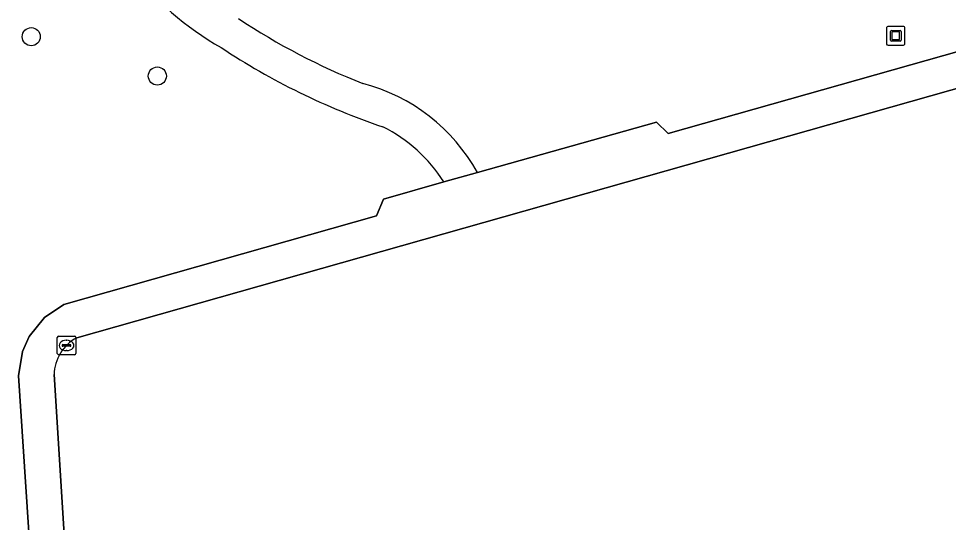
# Model space of a CAD drawing. Extents: x 160732 to 162107, y 387428 to 388479.
# Drawn here: x 160786.9 to 160837.2, y 388014.2 to 388041.4 of the extents above; entities that cross this region are included whole.
import ezdxf

# ---------------------------------------------------------------- set-up
doc = ezdxf.new("R2010")
doc.units = 0
for name, color, linetype in [('IMGEO_Boom', 7, 'Continuous'), ('IMGEO_Groenvoorziening', 7, 'Continuous'), ('IMGEO_Kunstobject', 7, 'Continuous'), ('IMGEO_Meer_plas_ven_vijver', 7, 'Continuous'), ('IMGEO_Oever', 7, 'Continuous'), ('IMGEO_Rioolput', 7, 'Continuous'), ('IMGEO_Voetpad_open', 7, 'Continuous')]:
    doc.layers.add(name, color=color, linetype=linetype)

msp = doc.modelspace()

# ---------------------------------------------------------------- linework, layer by layer
at = {"layer": 'IMGEO_Boom'}
for centre in [(160787.548, 388040.454), (160794.374, 388038.325)]:
    msp.add_circle(centre, 0.489, dxfattribs=at)
at = {"layer": 'IMGEO_Groenvoorziening'}
for points in [[(160811.711, 388033.105), (160821.408, 388035.835), (160822.042, 388035.217), (160849.158, 388042.895), (160850.74, 388042.899), (160851.523, 388042.778), (160852.7, 388042.429), (160854.257, 388041.696), (160863.301, 388030.75), (160869.287, 388042.79), (160876.961, 388041.301), (160876.98, 388041.873), (160877.353, 388047.26)], [(160806.244, 388030.763), (160806.63, 388031.671), (160809.89, 388032.592)], [(160804.527, 387806.316), (160803.555, 387806.564), (160802.656, 387807.01), (160801.869, 387807.632), (160801.228, 387808.404), (160800.762, 387809.293), (160800.601, 387809.769), (160800.433, 387810.758), (160788.313, 388000), (160786.861, 388022.113), (160787.07, 388023.425), (160787.432, 388024.236), (160788.27, 388025.267), (160789.315, 388025.958), (160806.244, 388030.763)]]:
    msp.add_lwpolyline(points, dxfattribs=at)
for centre, radius, start, end in [((160805.863, 388054.063), 16.313, 217.4152, 240.4888), ((160818.829, 388071.644), 36.261, 236.4299, 248.4488), ((160818.823, 388071.636), 38.081, 236.5403, 251.2545), ((160802.995, 388028.276), 9.964, 28.9878, 75.3864), ((160802.989, 388028.268), 8.144, 32.0684, 63.7945)]:
    msp.add_arc(centre, radius, start, end, dxfattribs=at)
at = {"layer": 'IMGEO_Kunstobject'}
for p, q in [((160833.862, 388040.916), (160833.862, 388040.075)), ((160833.862, 388040.916), (160833.862, 388040.075)), ((160834.778, 388041), (160833.937, 388041)), ((160834.778, 388041), (160833.937, 388041)), ((160834.076, 388040.264), (160834.076, 388040.738)), ((160834.126, 388040.788), (160834.6, 388040.788)), ((160834.156, 388040.688), (160834.156, 388040.314)), ((160834.55, 388040.708), (160834.176, 388040.708)), ((160834.57, 388040.314), (160834.57, 388040.688)), ((160834.65, 388040.738), (160834.65, 388040.264)), ((160834.862, 388040.084), (160834.862, 388040.925)), ((160834.862, 388040.084), (160834.862, 388040.925)), ((160834.6, 388040.214), (160834.126, 388040.214)), ((160834.176, 388040.294), (160834.55, 388040.294)), ((160833.946, 388040), (160834.787, 388040)), ((160833.946, 388040), (160834.787, 388040))]:
    msp.add_line(p, q, dxfattribs=at)
for centre, radius, start, end in [((160833.94, 388040.922), 0.0779, 92.4484, 184.2845), ((160833.94, 388040.922), 0.0779, 92.4484, 184.2845), ((160834.126, 388040.738), 0.05, 90, 180), ((160834.176, 388040.688), 0.02, 90, 180), ((160834.55, 388040.688), 0.02, 360, 90), ((160834.6, 388040.738), 0.05, 360, 90), ((160834.784, 388040.922), 0.0779, 2.4484, 94.2845), ((160834.784, 388040.922), 0.0779, 2.4484, 94.2845), ((160834.126, 388040.264), 0.05, 180, 270), ((160834.176, 388040.314), 0.02, 180, 270), ((160834.55, 388040.314), 0.02, 270, 0), ((160834.6, 388040.264), 0.05, 270, 0), ((160833.94, 388040.078), 0.0779, 182.4484, 274.2845), ((160833.94, 388040.078), 0.0779, 182.4484, 274.2845), ((160834.784, 388040.078), 0.0779, 272.4484, 4.2845), ((160834.784, 388040.078), 0.0779, 272.4484, 4.2845)]:
    msp.add_arc(centre, radius, start, end, dxfattribs=at)
at = {"layer": 'IMGEO_Meer_plas_ven_vijver'}
for points in [[(160849.516, 388041.001), (160790.009, 388024.159)], [(160788.782, 388022.168), (160790.178, 388000), (160796.936, 387892.703), (160802.392, 387809.986)]]:
    msp.add_lwpolyline(points, dxfattribs=at)
msp.add_arc((160791.107, 388022.109), 2.325, 118.1655, 178.5456, dxfattribs=at)
at = {"layer": 'IMGEO_Oever'}
for points in [[(160851.957, 388040.657), (160853.079, 388040.129), (160871.252, 388019.467), (160875.013, 388019.233), (160875.209, 388019.979), (160871.804, 388020.459), (160863.301, 388030.75), (160854.257, 388041.696), (160852.7, 388042.429), (160851.523, 388042.778), (160850.74, 388042.899), (160849.158, 388042.895), (160822.042, 388035.217), (160821.408, 388035.835), (160811.711, 388033.105), (160809.89, 388032.592), (160806.63, 388031.671), (160806.244, 388030.763), (160789.315, 388025.958), (160788.27, 388025.267), (160787.432, 388024.236), (160787.07, 388023.425), (160786.861, 388022.113), (160788.313, 388000)], [(160790.009, 388024.159), (160849.516, 388041.001)], [(160802.392, 387809.986), (160796.936, 387892.703), (160790.178, 388000), (160788.782, 388022.168)]]:
    msp.add_lwpolyline(points, dxfattribs=at)
msp.add_arc((160791.107, 388022.109), 2.325, 118.1655, 178.5456, dxfattribs=at)
at = {"layer": 'IMGEO_Rioolput'}
for p, q in [((160788.956, 388023.322), (160788.956, 388024.174)), ((160789.031, 388024.248), (160789.883, 388024.248)), ((160789.957, 388024.174), (160789.957, 388023.322)), ((160789.215, 388023.742), (160789.215, 388023.754)), ((160789.653, 388023.705), (160789.255, 388023.705)), ((160789.258, 388023.791), (160789.656, 388023.791)), ((160789.444, 388024.028), (160789.469, 388024.028)), ((160789.699, 388023.754), (160789.699, 388023.742)), ((160789.883, 388023.248), (160789.031, 388023.248)), ((160789.467, 388023.468), (160789.442, 388023.468))]:
    msp.add_line(p, q, dxfattribs=at)
for points in [[(160788.956, 388023.322), (160788.956, 388024.174)], [(160789.031, 388024.248), (160789.883, 388024.248)], [(160789.957, 388024.174), (160789.957, 388023.322)], [(160789.883, 388023.248), (160789.031, 388023.248)]]:
    msp.add_lwpolyline(points, dxfattribs=at)
for centre, radius, start, end in [((160789.033, 388024.172), 0.0765, 91.552, 178.448), ((160789.033, 388024.172), 0.0765, 91.552, 178.448), ((160789.881, 388024.172), 0.0765, 1.552, 88.448), ((160789.881, 388024.172), 0.0765, 1.552, 88.448), ((160789.255, 388023.751), 0.0403, 85.8775, 175.7526), ((160789.252, 388023.741), 0.0366, 178.938, 274.7102), ((160789.656, 388023.748), 0.043, 264.8664, 352.4533), ((160789.66, 388023.753), 0.0386, 1.7309, 96.639), ((160789.033, 388023.324), 0.0765, 181.552, 268.448), ((160789.033, 388023.324), 0.0765, 181.552, 268.448), ((160789.881, 388023.324), 0.0765, 271.552, 358.448), ((160789.881, 388023.324), 0.0765, 271.552, 358.448)]:
    msp.add_arc(centre, radius, start, end, dxfattribs=at)
for centre, major_axis, ratio, start_param, end_param in [((160789.443, 388023.748), (-0.387, 0.002), 0.722429, 4.712389, 7.853982), ((160789.468, 388023.748), (-0.39, 0.002), 0.717154, 1.570796, 4.712389)]:
    msp.add_ellipse(centre, major_axis=major_axis, ratio=ratio, start_param=start_param, end_param=end_param, dxfattribs=at)
at = {"layer": 'IMGEO_Voetpad_open'}
msp.add_lwpolyline([(160809.89, 388032.592), (160811.711, 388033.105)], dxfattribs=at)
for centre, radius, start, end in [((160805.863, 388054.063), 16.313, 217.4152, 240.4888), ((160818.829, 388071.644), 36.261, 236.4299, 248.4488), ((160818.823, 388071.636), 38.081, 236.5403, 251.2545), ((160802.995, 388028.276), 9.964, 28.9878, 75.3864), ((160802.989, 388028.268), 8.144, 32.0684, 63.7945)]:
    msp.add_arc(centre, radius, start, end, dxfattribs=at)

doc.saveas('drawing.dxf')
